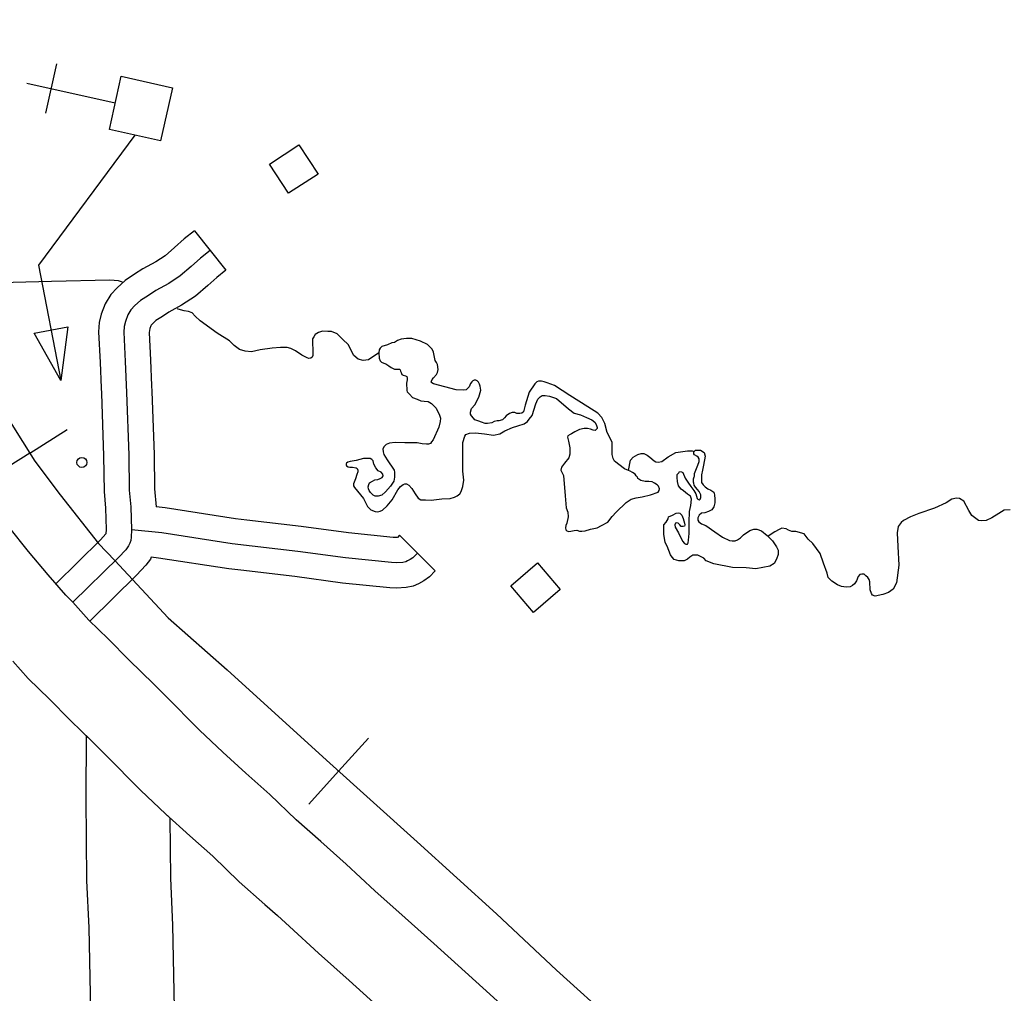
# Model space of a CAD drawing. Extents: x 1084508 to 1142749, y 1057638 to 1093403.
# Drawn here: x 1140365 to 1141285, y 1065260 to 1066167 of the extents above; entities that cross this region are included whole.
import ezdxf

# ---------------------------------------------------------------- set-up
doc = ezdxf.new("R2010")
doc.units = 0
for name, color, linetype in [('Level 10', 7, 'Continuous'), ('Level 35', 7, 'Continuous'), ('Level 40', 7, 'Continuous'), ('Level 45', 7, 'Continuous'), ('Level 56', 7, 'Continuous'), ('Level 57', 7, 'Continuous')]:
    doc.layers.add(name, color=color, linetype=linetype)

msp = doc.modelspace()

# ---------------------------------------------------------------- linework, layer by layer
at = {"layer": 'Level 10'}
for points in [[(1140414.12, 1065624.2), (1140407.63, 1065630.86), (1140390.88, 1065649.76), (1140372.61, 1065671.33), (1140354.45, 1065694.39), (1140339.8, 1065714.64), (1140320.39, 1065742.88), (1140302.24, 1065771.25), (1140285.84, 1065797.26), (1140268.37, 1065830.02), (1140254.88, 1065857.62), (1140238.68, 1065893.94), (1140224.47, 1065927.62), (1140210.37, 1065968.25), (1140200.6, 1065998.42), (1140191.88, 1066031.97), (1140183.41, 1066071.13), (1140165.06, 1066161.65), (1140151.08, 1066226.18)], [(1140446.81, 1065590.2), (1140428.92, 1065607.6), (1140414.12, 1065624.2)], [(1140656.81, 1065390.82), (1140644.98, 1065401.36), (1140622.19, 1065421.35), (1140597.67, 1065445.14), (1140575.29, 1065464.84), (1140553.76, 1065484.53), (1140532.1, 1065505.03), (1140500.2, 1065537.21), (1140489.23, 1065548.19), (1140466.49, 1065570.3), (1140446.81, 1065590.2)], [(1140357.98, 1065569.39), (1140372.24, 1065553.26), (1140392.12, 1065533.94)], [(1140392.12, 1065533.94), (1140411.24, 1065514.58), (1140434.12, 1065492.33), (1140444.58, 1065481.86), (1140477.25, 1065448.9), (1140500.31, 1065427.07), (1140522.89, 1065406.43), (1140544.39, 1065387.51), (1140568.96, 1065363.65), (1140593.01, 1065342.57), (1140604.6, 1065332.24)], [(1140426.29, 1065500.16), (1140426.22, 1065441.89), (1140426.9, 1065365), (1140428.84, 1065320.88), (1140431.63, 1065182.04), (1140434.34, 1065074.97), (1140442.61, 1064845.7)], [(1140504.86, 1065422.91), (1140500.31, 1065427.07), (1140477.25, 1065448.9), (1140444.58, 1065481.86), (1140434.12, 1065492.33), (1140426.29, 1065500.16)], [(1140521.03, 1064848.53), (1140512.78, 1065077.38), (1140510.08, 1065183.82), (1140507.28, 1065323.39), (1140505.36, 1065367.07), (1140504.86, 1065422.91)], [(1141068.03, 1065017.58), (1141050.42, 1065033.61), (1140983.18, 1065094.66), (1140915.52, 1065155.74), (1140861.78, 1065204.59), (1140832.41, 1065231.78), (1140806.02, 1065255.78), (1140779.51, 1065279.68), (1140750.36, 1065306.21), (1140723.73, 1065330.23), (1140695.56, 1065355.34), (1140668.83, 1065380.11), (1140656.81, 1065390.82)], [(1140604.6, 1065332.24), (1140616.04, 1065322.04), (1140642.78, 1065297.26), (1140671.35, 1065271.81), (1140697.67, 1065248.06), (1140726.83, 1065221.52), (1140753.36, 1065197.61), (1140779.35, 1065173.96), (1140808.73, 1065146.77), (1140862.84, 1065097.58), (1140930.52, 1065036.49), (1140997.64, 1064975.54), (1141015.22, 1064959.54)]]:
    msp.add_lwpolyline(points, dxfattribs=at)
at = {"layer": 'Level 35'}
for points in [[(1140460.44, 1065922.35), (1140456.55, 1065923.73), (1140448.42, 1065924.31), (1140394.13, 1065923.15), (1140322.41, 1065921.12)], [(1140699.26, 1065856.65), (1140689.67, 1065850.06), (1140684.49, 1065849.49), (1140679.88, 1065850.64), (1140675.86, 1065854.09), (1140670.68, 1065864.46), (1140665.5, 1065869.06), (1140660.32, 1065874.25), (1140655.14, 1065876.55), (1140651.69, 1065876.55), (1140646.74, 1065876.96), (1140642.97, 1065875.51), (1140639.77, 1065873.76), (1140638.61, 1065871.44), (1140637.45, 1065869.7), (1140637.74, 1065855.46), (1140637.74, 1065854.01), (1140637.16, 1065852.55), (1140635.71, 1065851.68), (1140633.96, 1065851.39), (1140632.51, 1065851.97), (1140627.29, 1065854.59), (1140621.48, 1065858.37), (1140617.12, 1065860.69), (1140613.64, 1065861.56), (1140607.54, 1065861.56), (1140599.7, 1065860.98), (1140588.67, 1065859.53), (1140580.54, 1065857.49), (1140574.73, 1065858.07), (1140569.21, 1065859.82), (1140564.28, 1065863.59), (1140559.92, 1065867.66), (1140548.6, 1065874.92), (1140532.63, 1065886.54), (1140527.98, 1065890.9), (1140525.08, 1065893.81), (1140521.88, 1065895.26), (1140517.82, 1065895.84), (1140512.01, 1065897.29), (1140511.43, 1065897.56)], [(1140793.09, 1065827.38), (1140792.08, 1065829.41), (1140790.68, 1065830.5), (1140789.58, 1065831.05), (1140788.1, 1065831.05), (1140786.78, 1065830.58), (1140785.84, 1065829.72), (1140784.52, 1065828), (1140783.19, 1065825.04), (1140781.79, 1065823.25), (1140780.39, 1065822.08), (1140778.05, 1065821.69), (1140771.35, 1065822.08), (1140750.15, 1065827.85), (1140748.44, 1065828.55), (1140748.05, 1065829.33), (1140748.28, 1065830.34), (1140748.98, 1065831.83), (1140750.07, 1065833.46), (1140752.8, 1065836.43), (1140753.74, 1065838.37), (1140754.28, 1065841.03), (1140753.89, 1065845.78), (1140752.88, 1065847.57), (1140751.79, 1065849.45), (1140750, 1065857.09), (1140748.98, 1065860.05), (1140744.39, 1065864.42), (1140737.92, 1065867.61), (1140729.81, 1065869.87), (1140724.92, 1065870.02), (1140719.97, 1065869.49), (1140716.52, 1065868.25), (1140713.69, 1065866.39), (1140711.21, 1065865.94), (1140707.23, 1065864), (1140702.01, 1065862.49), (1140700.33, 1065860.99), (1140699.44, 1065859.39), (1140699.26, 1065856.65), (1140699.44, 1065851.78), (1140700.5, 1065849.04), (1140701.56, 1065847.98), (1140703.86, 1065847.09), (1140705.72, 1065846.38), (1140708.38, 1065844.61), (1140710.77, 1065842.93), (1140713.6, 1065841.51), (1140715.99, 1065841.34), (1140718.29, 1065841.34)], [(1140718.29, 1065841.34), (1140718.99, 1065840.89), (1140719.26, 1065839.65), (1140719.88, 1065838.15), (1140720.67, 1065836.47), (1140721.74, 1065835.94), (1140723.95, 1065835.32), (1140725.19, 1065834.43), (1140725.63, 1065833.1), (1140725.63, 1065831.33), (1140724.92, 1065828.24), (1140725.1, 1065821.51), (1140725.45, 1065820.18), (1140727.58, 1065817.97), (1140730.58, 1065815.05), (1140734.92, 1065813.45), (1140738.19, 1065811.95), (1140741.47, 1065811.51), (1140745.18, 1065811.15), (1140748.37, 1065809.38), (1140752.44, 1065805.04), (1140755.8, 1065798.4), (1140756.51, 1065795.66), (1140756.24, 1065792.56), (1140755.09, 1065787.25), (1140749.69, 1065775.48), (1140748.28, 1065773.62), (1140747.22, 1065772.11), (1140745.36, 1065771.5), (1140743.41, 1065771.41), (1140739.52, 1065771.76), (1140734.83, 1065772.73), (1140723.51, 1065772.82), (1140714.22, 1065772.91), (1140709.08, 1065772.29), (1140705.99, 1065771.14), (1140704.13, 1065769.46), (1140702.89, 1065767.25), (1140703.25, 1065764.33), (1140703.69, 1065762.02), (1140706.78, 1065756.8), (1140713.46, 1065747.39), (1140713.87, 1065745.56), (1140713.77, 1065740.89), (1140713.16, 1065737.03), (1140709.91, 1065732.26), (1140705.34, 1065726.98), (1140701.79, 1065724.13), (1140698.64, 1065723.12), (1140695.8, 1065722.91), (1140693.97, 1065723.93), (1140691.33, 1065726.57)], [(1140933.28, 1065746.36), (1140931.75, 1065746.87), (1140928.17, 1065748.57), (1140918.82, 1065755.55), (1140917.63, 1065758.1), (1140916.44, 1065762.01), (1140916.44, 1065766.61), (1140916.44, 1065773.24), (1140912.02, 1065782.26), (1140909.62, 1065790.68), (1140906.84, 1065796.47), (1140903.28, 1065800.26), (1140893.81, 1065806.17), (1140877, 1065816.86), (1140862.85, 1065826.22), (1140855.95, 1065828.78), (1140853.16, 1065829.56), (1140850.71, 1065830.12), (1140847.93, 1065830.12), (1140846.48, 1065829.67), (1140844.59, 1065827.67), (1140839.25, 1065820.09), (1140835.46, 1065807.84), (1140833.9, 1065801.6), (1140832.34, 1065800.26), (1140830.67, 1065799.93), (1140827.89, 1065800.04), (1140825.77, 1065800.93), (1140823.32, 1065800.93), (1140820.76, 1065800.04), (1140817.75, 1065797.92), (1140816.19, 1065796.14), (1140814.3, 1065794.13), (1140811.07, 1065793.13), (1140809.51, 1065793.13), (1140806.51, 1065792.68), (1140804.39, 1065791.35), (1140800.38, 1065790.79), (1140798.15, 1065790.9), (1140794.81, 1065791.9), (1140792.36, 1065793.02), (1140788.69, 1065794.13), (1140787.24, 1065795.8), (1140785.35, 1065797.81), (1140784.57, 1065799.37), (1140784.68, 1065801.26), (1140785.46, 1065804.61), (1140788.47, 1065808.17), (1140792.36, 1065815.19), (1140794.26, 1065821.69), (1140793.71, 1065825.59), (1140793.09, 1065827.38)], [(1140711.43, 1065719.76), (1140716.91, 1065729.01), (1140719.35, 1065732.15), (1140721.68, 1065733.98), (1140723.41, 1065734.59), (1140724.93, 1065734.49), (1140727.17, 1065733.17), (1140729.81, 1065730.33), (1140732.95, 1065725.35), (1140735.79, 1065721.08), (1140738.13, 1065719.66), (1140742.7, 1065719.56), (1140747.97, 1065719.46), (1140757.92, 1065720.58), (1140765.74, 1065720.98), (1140769.7, 1065722), (1140772.03, 1065723.32), (1140774.47, 1065725.15), (1140775.89, 1065727.38), (1140777.31, 1065731.95), (1140778.33, 1065737.94), (1140777.51, 1065746.27), (1140777.51, 1065773.08), (1140779.14, 1065778.97), (1140780.36, 1065780.6), (1140783.6, 1065781.82), (1140789.29, 1065782.02), (1140797.61, 1065781), (1140805.94, 1065779.99), (1140811.82, 1065781), (1140816.7, 1065783.85), (1140823.6, 1065787.1), (1140828.67, 1065788.72), (1140834.56, 1065790.55), (1140837.81, 1065792.58), (1140839.23, 1065794.82), (1140842.07, 1065798.07), (1140845.52, 1065809.04), (1140847.15, 1065813.3), (1140849.58, 1065815.74), (1140851.41, 1065816.75), (1140854.05, 1065816.75), (1140858.11, 1065816.35), (1140864.81, 1065814.11), (1140875.98, 1065804.57), (1140881.25, 1065800.3), (1140886.94, 1065798.88), (1140892.62, 1065796.24), (1140897.7, 1065794.21), (1140900.34, 1065791.97), (1140901.76, 1065789.94), (1140902.57, 1065787.1)], [(1140902.57, 1065787.1), (1140902.57, 1065786.08), (1140901.76, 1065785.27), (1140900.74, 1065784.26), (1140898.92, 1065784.66), (1140896.48, 1065785.47), (1140893.43, 1065786.08), (1140890.39, 1065786.08), (1140886.13, 1065785.07), (1140881.86, 1065783.04), (1140878.82, 1065781.01), (1140877.4, 1065780.4), (1140875.37, 1065779.38), (1140874.96, 1065777.96), (1140875.98, 1065774.3), (1140876.99, 1065768.21)], [(1140876.99, 1065768.21), (1140877.23, 1065762.33), (1140876.13, 1065758.78), (1140872.22, 1065753.84), (1140869.33, 1065749.93), (1140868.82, 1065747.38), (1140871.2, 1065742.27), (1140872.9, 1065723.22), (1140873.75, 1065712.33), (1140875.28, 1065708.07), (1140875.62, 1065703.65), (1140874.43, 1065698.03), (1140873.24, 1065695.82), (1140873.07, 1065693.61), (1140873.41, 1065691.57), (1140874.43, 1065690.71), (1140876.3, 1065690.2), (1140878.17, 1065690.37), (1140881.06, 1065691.06), (1140883.78, 1065691.23), (1140886.17, 1065690.54), (1140888.21, 1065690.54), (1140891.27, 1065690.89), (1140896.37, 1065692.42), (1140902.49, 1065693.61), (1140906.74, 1065695.82), (1140912.53, 1065698.71), (1140916.44, 1065703.99), (1140920.18, 1065708.07), (1140929.7, 1065717.26), (1140934.13, 1065720.32), (1140938.89, 1065721.34), (1140944.5, 1065722.53), (1140952.15, 1065724.24), (1140959.3, 1065726.79), (1140960.49, 1065728.32), (1140960.66, 1065730.02), (1140959.81, 1065732.23), (1140958.45, 1065733.6), (1140956.07, 1065735.13), (1140953.86, 1065736.49), (1140950.62, 1065736.66), (1140947.22, 1065736.83), (1140943.14, 1065737.51), (1140940.42, 1065739.38), (1140940.25, 1065740.74), (1140939.06, 1065741.93), (1140937.87, 1065743.46), (1140935.66, 1065745.17), (1140933.28, 1065746.36)], [(1140990.46, 1065720.11), (1140989.55, 1065723.04), (1140986.85, 1065724.84), (1140983.03, 1065727.99), (1140980.77, 1065729.57), (1140978.52, 1065732.72), (1140977.4, 1065736.78), (1140977.17, 1065740.38), (1140977.17, 1065743.31), (1140978.75, 1065744.89), (1140979.42, 1065746.01), (1140981.22, 1065745.79), (1140982.35, 1065745.11), (1140984.6, 1065739.71), (1140987.08, 1065736.1), (1140990, 1065732.05), (1140992.71, 1065728.22), (1140994.51, 1065725.29), (1140995.63, 1065720.79), (1140996.31, 1065720.11), (1140997.66, 1065719.66), (1140998.56, 1065720.33), (1140999.24, 1065721.69), (1140999.24, 1065724.16), (1140997.66, 1065727.32), (1140996.08, 1065729.12), (1140994.28, 1065731.37), (1140992.93, 1065733.4), (1140992.71, 1065735.2), (1140992.48, 1065736.1), (1140992.48, 1065737.68), (1140992.48, 1065739.26), (1140992.93, 1065741.06), (1140993.16, 1065741.73), (1140993.38, 1065744.21), (1140996.53, 1065752.09), (1140997.66, 1065755.47), (1140997.66, 1065757.95), (1140996.76, 1065759.3), (1140995.41, 1065760.43), (1140993.38, 1065761.56), (1140992.71, 1065762.46), (1140992.71, 1065764.03), (1140992.93, 1065764.71), (1140994.06, 1065765.61), (1140994.28, 1065766.06), (1140995.63, 1065766.06), (1140997.88, 1065766.06), (1140998.79, 1065765.84)], [(1140998.79, 1065765.84), (1141002.16, 1065763.63), (1141003.16, 1065760.22), (1141001.71, 1065751.87), (1141000.81, 1065747.36), (1140999.91, 1065743.08), (1140999.69, 1065737.9), (1140999.91, 1065735.88), (1141001.49, 1065733.62), (1141003.29, 1065731.82), (1141005.76, 1065729.8), (1141008.47, 1065728.67), (1141011.39, 1065726.87), (1141012.07, 1065724.39), (1141012.29, 1065720.11), (1141012.29, 1065716.73), (1141011.17, 1065713.13), (1141009.37, 1065710.42), (1141006.21, 1065708.62), (1141002.84, 1065707.5), (1140999.69, 1065707.05), (1140997.66, 1065705.47), (1140996.53, 1065702.99), (1140996.53, 1065700.74), (1140997.21, 1065699.16), (1140999.69, 1065697.13), (1141003.96, 1065695.56), (1141012.29, 1065689.7), (1141019.27, 1065684.97), (1141026.03, 1065681.59), (1141028.5, 1065681.37), (1141031.2, 1065681.37), (1141033.23, 1065682.27), (1141036.16, 1065684.29), (1141038.86, 1065687), (1141044.71, 1065691.05), (1141048.54, 1065692.4), (1141051.24, 1065692.4), (1141055.74, 1065690.83), (1141060.92, 1065686.32), (1141066.1, 1065681.37), (1141069.7, 1065675.96), (1141071.28, 1065672.58), (1141071.28, 1065668.75), (1141069.7, 1065664.47), (1141067.45, 1065660.42), (1141063.4, 1065657.94), (1141050.34, 1065655.46), (1141041.56, 1065656.36), (1141028.73, 1065656.59)], [(1140691.33, 1065726.57), (1140690.12, 1065728.3), (1140689.41, 1065729.92), (1140689.2, 1065731.85), (1140689.81, 1065733.98), (1140690.52, 1065735.4), (1140693.36, 1065737.03), (1140695.29, 1065738.15), (1140698.34, 1065738.65), (1140700.47, 1065739.37), (1140702.2, 1065740.48), (1140703.11, 1065742.11), (1140702.8, 1065743.43), (1140701.38, 1065745.36), (1140698.64, 1065746.68), (1140696.21, 1065749.52), (1140694.58, 1065752.77), (1140693.87, 1065756.12), (1140692.65, 1065757.34), (1140691.03, 1065758.15), (1140684.84, 1065758.26), (1140678.04, 1065756.33), (1140672.35, 1065755.31), (1140670.12, 1065754.6), (1140668.9, 1065753.89), (1140668.6, 1065753.28), (1140668.8, 1065752.36), (1140668.9, 1065751.45), (1140670.52, 1065750.23), (1140672.25, 1065750.13), (1140674.69, 1065750.03), (1140678.04, 1065749.42), (1140678.85, 1065748.81), (1140679.56, 1065747.39), (1140679.66, 1065745.87), (1140678.65, 1065743.12), (1140677.33, 1065739.26), (1140676.11, 1065736.01), (1140675.4, 1065734.39), (1140675.6, 1065732.76), (1140676.41, 1065731.04), (1140684.74, 1065720.78), (1140688.49, 1065713.47), (1140691.54, 1065710.42), (1140695.7, 1065708.8), (1140698.24, 1065708.59), (1140700.47, 1065709.2), (1140702.6, 1065710.01), (1140706.86, 1065713.98), (1140711.43, 1065719.76)], [(1140931.75, 1065746.87), (1140933.76, 1065756.69), (1140936.08, 1065759.35), (1140940.57, 1065761.84), (1140943.56, 1065762.84), (1140946.21, 1065762.67), (1140949.2, 1065761.34), (1140951.69, 1065759.35), (1140955.68, 1065755.86), (1140957.17, 1065755.19), (1140959.33, 1065754.7), (1140962.82, 1065755.36), (1140968.8, 1065759.85), (1140975.94, 1065763.67), (1140986.89, 1065765.34), (1140991.11, 1065765.24), (1140992.93, 1065764.71)], [(1141028.73, 1065656.59), (1141011.17, 1065659.97), (1141004.19, 1065662.67), (1141001.94, 1065665.15), (1140999.01, 1065666.95), (1140996.31, 1065668.08), (1140991.81, 1065668.08), (1140988.88, 1065666.05), (1140986.63, 1065664.47), (1140983.7, 1065662.67), (1140978.75, 1065662.9), (1140974.47, 1065664.02), (1140972.44, 1065666.05), (1140970.87, 1065668.3), (1140969.29, 1065672.36), (1140967.72, 1065676.41), (1140965.92, 1065680.02), (1140964.79, 1065687.67), (1140964.56, 1065691.5), (1140964.56, 1065696.23), (1140967.04, 1065698.94), (1140968.62, 1065701.86), (1140969.07, 1065703.67), (1140972.67, 1065705.47), (1140976.05, 1065707.27), (1140978.3, 1065707.5), (1140979.65, 1065707.27), (1140981.45, 1065705.24), (1140982.8, 1065702.09), (1140983.93, 1065698.04), (1140984.15, 1065696.23), (1140983.93, 1065695.11), (1140982.58, 1065694.66), (1140981, 1065694.88), (1140979.65, 1065696.46), (1140978.07, 1065698.04), (1140976.27, 1065698.26), (1140975.6, 1065698.04), (1140974.92, 1065696.23), (1140975.37, 1065694.21), (1140978.52, 1065688.8), (1140982.13, 1065681.14), (1140983.93, 1065678.89), (1140985.28, 1065678.21), (1140986.63, 1065678.44), (1140987.3, 1065679.56), (1140987.75, 1065682.04), (1140988.2, 1065688.35), (1140988.2, 1065698.71), (1140988.65, 1065708.62), (1140990, 1065714.25), (1140990.46, 1065720.11)], [(1141287.51, 1065710.4), (1141281.87, 1065709.95), (1141276.9, 1065707.01), (1141270.35, 1065702.72), (1141264.93, 1065700.46), (1141260.86, 1065700.01), (1141257.93, 1065700.46), (1141255.44, 1065702.27), (1141251.61, 1065704.98), (1141248.9, 1065709.73), (1141244.15, 1065718.31), (1141240.09, 1065721.02), (1141237.38, 1065721.25), (1141233.09, 1065720.12), (1141227.89, 1065716.96), (1141217.05, 1065711.76), (1141202.38, 1065707.01), (1141194.47, 1065703.85), (1141188.15, 1065700.46), (1141185.89, 1065698.66), (1141182.96, 1065694.81), (1141182.05, 1065688.94), (1141182.73, 1065676.29)], [(1141182.73, 1065676.29), (1141183.63, 1065658.89), (1141181.37, 1065642.17), (1141178.44, 1065636.3), (1141173.92, 1065633.36), (1141168.73, 1065631.33), (1141161.73, 1065629.97), (1141159.24, 1065630.65), (1141158.12, 1065632.23), (1141156.99, 1065635.62), (1141156.99, 1065638.1), (1141156.53, 1065640.82), (1141156.53, 1065643.07), (1141156.08, 1065645.33), (1141154.73, 1065647.37), (1141152.92, 1065648.95), (1141151.34, 1065650.3), (1141149.31, 1065650.3), (1141147.5, 1065650.08), (1141145.92, 1065648.05), (1141144.34, 1065644.2), (1141142.31, 1065641.49), (1141140.5, 1065639.69), (1141138.24, 1065638.56), (1141134.63, 1065638.33), (1141130.11, 1065638.78), (1141126.5, 1065640.36), (1141121.31, 1065643.98), (1141117.92, 1065647.14), (1141116.79, 1065651.21), (1141113.4, 1065660.7), (1141110.24, 1065669.74), (1141103.47, 1065679), (1141099.18, 1065683.07), (1141095.56, 1065688.04), (1141087.66, 1065690.07), (1141084.05, 1065690.07), (1141080.88, 1065691.43), (1141078.63, 1065692.55), (1141074.56, 1065693.23), (1141072.3, 1065692.1), (1141068.01, 1065689.84), (1141061.92, 1065685.78)]]:
    msp.add_lwpolyline(points, dxfattribs=at)
at = {"layer": 'Level 40'}
for p, q in [((1140373.85, 1065763.1), (1140408.88, 1065785.23)), ((1140373.85, 1065763.1), (1140338.82, 1065740.96)), ((1140661.7, 1065466.9), (1140689.48, 1065497.64)), ((1140661.7, 1065466.9), (1140633.93, 1065436.15))]:
    msp.add_line(p, q, dxfattribs=at)
for points in [[(1140139.93, 1066542.23), (1140171.08, 1066403.14), (1140200.81, 1066257.39), (1140225.58, 1066136.76), (1140242.76, 1066056.78), (1140269.19, 1065974.16), (1140289.67, 1065918.96), (1140305.19, 1065881.62), (1140342.19, 1065813.21), (1140378.52, 1065755.7), (1140402.31, 1065724.3), (1140437.98, 1065679.02), (1140453.18, 1065663.03)], [(1140200.81, 1066257.39), (1140225.58, 1066136.76), (1140242.76, 1066056.78), (1140269.19, 1065974.16), (1140289.67, 1065918.96), (1140305.19, 1065881.62), (1140342.19, 1065813.21), (1140378.52, 1065755.7), (1140402.31, 1065724.3), (1140437.98, 1065679.02), (1140453.18, 1065663.03), (1140502.87, 1065609.78), (1140557.7, 1065561.23), (1140650.35, 1065477.16), (1140734.8, 1065400.86), (1140808.75, 1065333.81), (1140864.84, 1065281.26), (1140919.04, 1065232.29)], [(1140453.18, 1065663.03), (1140502.87, 1065609.78), (1140557.7, 1065561.23), (1140650.35, 1065477.16), (1140734.8, 1065400.86), (1140808.75, 1065333.81), (1140864.84, 1065281.26), (1140919.04, 1065232.29), (1140988.78, 1065168.81), (1141045.92, 1065116.69), (1141107.9, 1065059.73), (1141159.79, 1065012.02), (1141210.42, 1064968.09), (1141264.93, 1064918.51)]]:
    msp.add_lwpolyline(points, dxfattribs=at)
at = {"layer": 'Level 45'}
for p, q in [((1140527.3, 1065970.43), (1140556.69, 1065933.65)), ((1140718.46, 1065686.69), (1140751.76, 1065653.41))]:
    msp.add_line(p, q, dxfattribs=at)
for points in [[(1140527.3, 1065970.43), (1140517.68, 1065962.75), (1140508.87, 1065954.79), (1140499.9, 1065947.16), (1140491.31, 1065941.54), (1140479.13, 1065934.97), (1140471.46, 1065929.79), (1140462.74, 1065924.14), (1140455.18, 1065917.33), (1140449.34, 1065910.88), (1140444, 1065902.33), (1140440.54, 1065892.65), (1140438.69, 1065884.77), (1140437.98, 1065876.32), (1140439.35, 1065847.47), (1140440.4, 1065823.95)], [(1140541.99, 1065952.04), (1140532.93, 1065944.8), (1140524.39, 1065937.09), (1140514.03, 1065928.27), (1140503.36, 1065921.29), (1140491.33, 1065914.81), (1140484.45, 1065910.16), (1140477.11, 1065905.41), (1140471.83, 1065900.64), (1140468.19, 1065896.63), (1140465.31, 1065892.02), (1140463.15, 1065885.97), (1140462, 1065881.08), (1140461.57, 1065875.9), (1140462.87, 1065848.55), (1140464.16, 1065819.62), (1140466.11, 1065761.14), (1140466.66, 1065728.59), (1140467.92, 1065713.19), (1140468.57, 1065691.66), (1140468.25, 1065684.73), (1140467.96, 1065681.65), (1140467.09, 1065679.1), (1140465.94, 1065676.62), (1140463.32, 1065673.18)], [(1140556.69, 1065933.65), (1140548.18, 1065926.85), (1140539.91, 1065919.39), (1140528.16, 1065909.38), (1140515.4, 1065901.04), (1140503.53, 1065894.64), (1140497.43, 1065890.52), (1140491.48, 1065886.67), (1140488.48, 1065883.96), (1140487.04, 1065882.37), (1140486.63, 1065881.71), (1140485.77, 1065879.3), (1140485.32, 1065877.39), (1140485.16, 1065875.48), (1140486.38, 1065849.63), (1140487.44, 1065826.06)], [(1140440.4, 1065823.95), (1140440.64, 1065818.7), (1140442.58, 1065760.55), (1140443.14, 1065727.43), (1140444.4, 1065711.87), (1140445.01, 1065691.85), (1140444.83, 1065687.87)], [(1140487.44, 1065826.06), (1140487.68, 1065820.54), (1140489.65, 1065761.73), (1140490.19, 1065729.74), (1140491.55, 1065712.97)], [(1140576.08, 1065700.81), (1140565.69, 1065702.05), (1140499.93, 1065712.11), (1140491.55, 1065712.97)], [(1140718.46, 1065686.69), (1140716.43, 1065684.66), (1140714.84, 1065684.57), (1140712.45, 1065684.62), (1140670.94, 1065688.82), (1140626.71, 1065694.76), (1140576.08, 1065700.81)], [(1140398.2, 1065641.5), (1140439.74, 1065682.47), (1140444.83, 1065687.87)], [(1140735.11, 1065670.05), (1140730.78, 1065665.71), (1140728.47, 1065663.96), (1140725.99, 1065662.64), (1140724.26, 1065661.9), (1140721.56, 1065661.38), (1140715.27, 1065661.01), (1140711, 1065661.1), (1140668.19, 1065665.44), (1140623.75, 1065671.41), (1140562.52, 1065678.72), (1140496.95, 1065688.75), (1140468.57, 1065691.66)], [(1140414.15, 1065624.17), (1140456.59, 1065666.02), (1140463.32, 1065673.18)], [(1140487.02, 1065666.11), (1140486.24, 1065664.4), (1140482.04, 1065658.9)], [(1140570.49, 1065654.06), (1140559.34, 1065655.4), (1140493.97, 1065665.4), (1140487.02, 1065666.11)], [(1140429.9, 1065606.64), (1140473.43, 1065649.57), (1140482.04, 1065658.9)], [(1140751.76, 1065653.41), (1140746.3, 1065647.94), (1140741.2, 1065644.07), (1140736.14, 1065641.37), (1140731.19, 1065639.27), (1140724.52, 1065637.97), (1140715.69, 1065637.45), (1140709.55, 1065637.59), (1140665.43, 1065642.06), (1140620.79, 1065648.05), (1140570.49, 1065654.06)]]:
    msp.add_lwpolyline(points, dxfattribs=at)
at = {"layer": 'Level 56'}
for points in [[(1140615.1, 1066005.26), (1140597.14, 1066032.55), (1140624.51, 1066050.56), (1140642.48, 1066023.27)], [(1140843.4, 1065614.74), (1140822.1, 1065639.51), (1140846.95, 1065660.87), (1140868.25, 1065636.1)]]:
    msp.add_lwpolyline(points, close=True, dxfattribs=at)
at = {"layer": 'Level 57'}
for p, q in [((1140388.96, 1066079.92), (1140399.23, 1066125.87)), ((1140371.12, 1066108.03), (1140453.6, 1066089.59)), ((1140377.96, 1065874.81), (1140409.39, 1065880.93)), ((1140409.39, 1065880.93), (1140402.85, 1065830.73)), ((1140402.85, 1065830.73), (1140377.96, 1065874.81))]:
    msp.add_line(p, q, dxfattribs=at)
msp.add_lwpolyline([(1140495.83, 1066054.03), (1140448.04, 1066064.72), (1140459.12, 1066114.29), (1140506.92, 1066103.61)], close=True, dxfattribs=at)
msp.add_lwpolyline([(1140471.93, 1066059.38), (1140381.92, 1065938.22), (1140402.85, 1065830.73)], dxfattribs=at)
msp.add_circle((1140422.47, 1065754.5), 4.71, dxfattribs=at)

doc.saveas('drawing.dxf')
